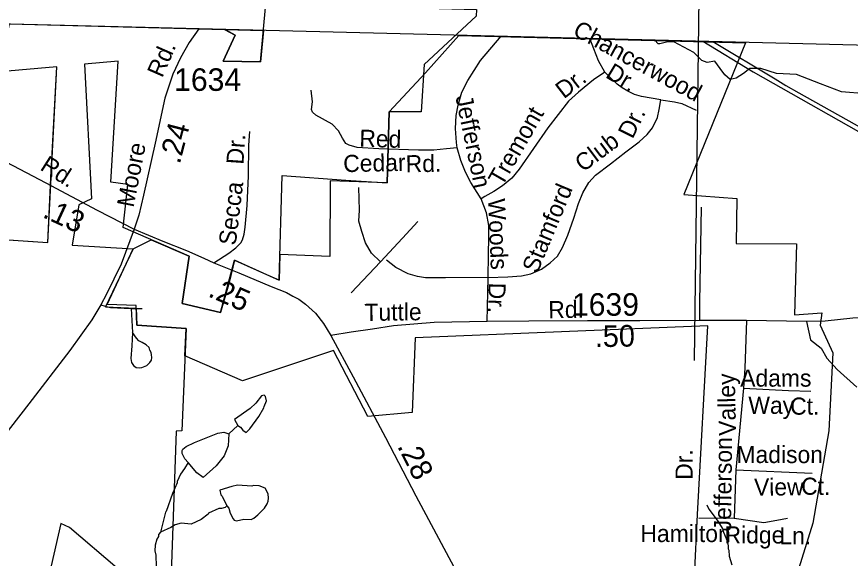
# Model space of a CAD drawing. Extents: x 1547597 to 1699558, y 810033 to 920809.
# Drawn here: x 1603109 to 1607737, y 913511 to 916515 of the extents above; entities that cross this region are included whole.
import ezdxf

# ---------------------------------------------------------------- set-up
doc = ezdxf.new("R2010")
doc.units = 0
for name, color, linetype in [('Exist Boundary Political City Limit New', 7, 'Continuous'), ('Exist Boundary Political CountyLine', 7, 'Continuous'), ('Exist Hydrographic Creek Single Shore', 7, 'Continuous'), ('Exist Hydrographic Misc Water Feature', 7, 'Continuous'), ('Exist Road Non-System Type 51', 7, 'Continuous'), ('Exist Road Non-System Type 51 Label', 7, 'Continuous'), ('Exist Road Secondary Mileage Hundredths English Label', 7, 'Continuous'), ('Exist Road Secondary Type 51 Attributed', 7, 'Continuous'), ('Exist Road Secondary Type 51 Label', 7, 'Continuous'), ('Exist Road Secondary Type 51 Number Label', 7, 'Continuous'), ('Exist Utilities Electrical Transmission Line', 7, 'Continuous'), ('Map Preparation Boundary City Limit Buffer Line', 7, 'Continuous'), ('Map Preparation Longitude Latitude Lines', 7, 'Continuous')]:
    doc.layers.add(name, color=color, linetype=linetype)

msp = doc.modelspace()

# ---------------------------------------------------------------- linework, layer by layer
at = {"layer": 'Exist Boundary Political City Limit New'}
for points in [[(1603069.6, 916475.6), (1604263.4, 916444), (1604322.3, 916412), (1604255.5, 916267.5), (1604462.4, 916264), (1604492.7, 916585.6), (1605661, 916555.3), (1605659, 916516.8), (1605371.7, 916248.8), (1605354, 915987), (1605176.5, 915986.2), (1605165.8, 915593.8), (1604850, 915604.2), (1604846.6, 915184.3), (1604569.7, 915195.7), (1604565.2, 915052.8), (1604497.8, 915082.9), (1604317.6, 915163.8), (1604288.1, 915040.4), (1604240.8, 914873.3), (1604027.4, 914924.6), (1604067.3, 915186.7), (1603700, 915345.5)], [(1599835.5, 911651.2), (1599835.5, 911825.5), (1599962.4, 911824.8), (1600204.9, 911821.9), (1601711.3, 911926.4), (1602104.9, 912023.6), (1602248, 912121.1), (1602282.6, 912285.7), (1602240.8, 912419.1), (1602080.9, 912228), (1601824.7, 912117.7), (1601672.3, 912159.7), (1601605.7, 912159.2), (1601441.6, 912395.2), (1601274.3, 912517.2), (1600974.9, 912595.8), (1600532.7, 912817.5), (1599342.5, 914374), (1599422.4, 915521.4), (1599949.5, 915487.3), (1603281.5, 915261.5), (1603332, 916236.8), (1603014.1, 916209.5), (1603069.6, 916475.6)], [(1606861.2, 913180.3), (1606888.3, 913753.9), (1606946.1, 914799.8), (1605321.5, 914733.6), (1605304.4, 914319.6), (1605058.8, 914296.5), (1604868.4, 914663.8), (1604363.1, 914495.3), (1604043, 914634.1), (1604049.7, 914784.7), (1603776.7, 914804.7), (1603772.6, 914912.5), (1603610.3, 914918.9), (1603755.7, 915227.4), (1603854.9, 915276.8), (1604067.3, 915186.7), (1604027.4, 914924.6), (1604240.8, 914873.3), (1604317.6, 915163.8), (1604565.2, 915052.8), (1604582.3, 915633.7), (1604936.1, 915607.6), (1605165.8, 915593.8), (1605176.5, 915986.2), (1605379.2, 916203.7), (1605563.2, 916411.2)], [(1604264.1, 916443.7), (1604478.9, 916437.8), (1604462.4, 916264), (1604255.5, 916267.5), (1604322.3, 916412), (1604288.6, 916430.7), (1604264.1, 916443.7)], [(1605563.2, 916411.2), (1607154.2, 916368.9), (1606812.1, 915529.2), (1607106.3, 915506.9), (1607102.8, 915256.9), (1607437.2, 915255.7), (1607426.2, 914860.2), (1607578.6, 914871.3), (1607569.5, 914804), (1607638.8, 914650.2), (1607616.6, 914217.3), (1607527.7, 913706.4), (1607354.5, 913147.2)], [(1603700, 915345.5), (1603725, 915584), (1603632, 915597.8), (1603673, 916268.5), (1603486, 916251), (1603524, 915503.7), (1603454.5, 915471), (1603416, 915247.7), (1603755.7, 915227.4), (1603602.6, 914905.3), (1603772.8, 914898.4), (1603776.7, 914804.7), (1604049.7, 914784.7), (1604024.8, 914217), (1603995.1, 914216.3), (1603967.1, 913426.8)], [(1599422.4, 915521.4), (1603281.5, 915261.5), (1603298.8, 915618.4), (1603332, 916236.8), (1603014.1, 916209.5)], [(1603667.1, 913456.5), (1603402.5, 913681.9), (1603354, 913704.2), (1603300.7, 913469.6)]]:
    msp.add_lwpolyline(points, dxfattribs=at)
at = {"layer": 'Exist Boundary Political CountyLine'}
msp.add_lwpolyline([(1645451.8, 915408.7), (1613629.3, 916223.7), (1612893.9, 916242.5), (1609407.8, 916316.7), (1604567.3, 916436.1), (1604121.2, 916447.1), (1597983.7, 916598.5), (1592972, 916723.1), (1585567, 916909.9), (1571995.5, 917226.8)], dxfattribs=at)
at = {"layer": 'Exist Hydrographic Creek Single Shore'}
msp.add_lwpolyline([(1607822.6, 916087.4), (1607686.9, 916098.2), (1607571.8, 916142.6), (1607437.1, 916193.7), (1607326.3, 916198.8), (1607239.3, 916227.8), (1607179.6, 916227.8), (1607143.8, 916200.5), (1607102.9, 916173.3), (1607068.8, 916166.4), (1607039.8, 916192), (1607014.2, 916227.8), (1606983.6, 916268.7), (1606942.6, 916260.2), (1606911.9, 916272.2), (1606867.6, 916316.5), (1606756.8, 916376.2), (1606715.5, 916373.9), (1606694.6, 916367.7), (1606679.8, 916364.6), (1606669.8, 916364.6), (1606652.3, 916384.7)], dxfattribs=at)
at = {"layer": 'Exist Hydrographic Misc Water Feature'}
msp.add_line((1604335.8, 914247.4), (1604286.1, 914202), dxfattribs=at)
for points in [[(1604335.8, 914247.4), (1604351, 914238.1), (1604364.6, 914221.7), (1604382.2, 914209.3), (1604402.8, 914228.7), (1604452.6, 914297.4), (1604481.8, 914344.7), (1604482, 914352.7), (1604494.8, 914384.3), (1604489.4, 914408.5), (1604483.5, 914414.7), (1604467.4, 914411.1), (1604436.5, 914371.9), (1604405.6, 914340.7), (1604318.1, 914281), (1604335.8, 914247.4)], [(1604060, 914042.1), (1604042.4, 914062.3), (1604027.2, 914092.7), (1604027.6, 914108.7), (1604031.8, 914116.5), (1604050.2, 914130.1), (1604096.7, 914152.8), (1604226.1, 914205.4), (1604258.3, 914210.6), (1604286.1, 914202)], [(1604286.1, 914202), (1604282.3, 914133.9), (1604260.9, 914078.5), (1604215.4, 914023.7), (1604144.3, 913958.4), (1604108.4, 913984.5), (1604060, 914042.1)], [(1604060, 914042.1), (1604041, 914008.3), (1604018.2, 913976.9), (1603999.2, 913937.4), (1603998.9, 913929.4), (1603973.4, 913870.1), (1603938.5, 913769.6), (1603934.7, 913767), (1603908.1, 913656.4)], [(1604276.3, 913801.8), (1604287.4, 913789.7), (1604294.7, 913761.5), (1604309.8, 913729.1), (1604315.6, 913723), (1604329.6, 913718.5), (1604369.7, 913727.5), (1604409.7, 913726.4), (1604425.9, 913734), (1604448.4, 913751.4), (1604485.4, 913788.4), (1604499.9, 913812), (1604504.4, 913827.9), (1604506.8, 913843.8), (1604505.5, 913867.9), (1604488.3, 913900.3), (1604454.6, 913913.2), (1604422.6, 913914.2), (1604414.5, 913910.4), (1604334.7, 913916.4), (1604302.5, 913909.3), (1604237.3, 913887.9), (1604241.3, 913862.9), (1604249.1, 913854.7), (1604276.3, 913801.8)], [(1606940.2, 913807.1), (1606951.6, 913782.8), (1606998, 913721.6), (1607028.8, 913672.7), (1607028.5, 913664.7), (1607051.2, 913612.1), (1607058.4, 913579.9), (1607058, 913563.9), (1607061.8, 913555.8), (1607064.8, 913521.7), (1607079.6, 913475.4)], [(1604276.3, 913801.8), (1604265.6, 913793.3), (1604246.1, 913786.7), (1604231.3, 913787.1), (1604174.6, 913760.7), (1604171.9, 913755.3), (1604133.7, 913725.7), (1604077, 913699.3), (1604021.2, 913704.7), (1603988.9, 913695.6), (1603964.6, 913682.2), (1603908.1, 913656.4)], [(1603908.1, 913656.4), (1603895.5, 913642.1), (1603895.3, 913632), (1603886.8, 913616.3), (1603878, 913584.5), (1603875.2, 913552.6), (1603880.6, 913528.5), (1603882.8, 913464.4)]]:
    msp.add_lwpolyline(points, dxfattribs=at)
at = {"layer": 'Exist Road Non-System Type 51'}
for q in [(1603804.9, 914895.7), (1603752.1, 914763.6)]:
    msp.add_line((1603743.5, 914895.7), q, dxfattribs=at)
for points in [[(1605554.2, 915788.2), (1605550, 915817.5), (1605544.3, 915894), (1605549, 915966.7), (1605559.9, 916024.4), (1605580.7, 916095.2), (1605612.8, 916161.4), (1605684.1, 916271.9), (1605797.7, 916405.8)], [(1606374.3, 916206.7), (1606339.4, 916269.1), (1606313.4, 916336.2), (1606290.6, 916393.6)], [(1606374.3, 916206.7), (1606310.1, 916164.2), (1606227.9, 916096.2), (1606172.1, 916046.1), (1606058.3, 915897.8), (1605898.1, 915669.1), (1605857, 915619), (1605806, 915577.5), (1605757.8, 915545.3), (1605706.8, 915517), (1605687.9, 915504.7)], [(1606685.2, 916053.7), (1606577.9, 916071.6), (1606538.3, 916083.9), (1606501.4, 916100.9), (1606469.3, 916119.8), (1606442.8, 916140.6), (1606410.2, 916169.9), (1606374.3, 916206.7)], [(1605554.2, 915788.2), (1605495.6, 915781.5), (1605424.3, 915774.9), (1605339.3, 915774.9), (1605120.1, 915781.5), (1604999.1, 915790.1), (1604953.8, 915801.4), (1604936.3, 915811.8), (1604918.3, 915840.1), (1604894.7, 915880.8), (1604859.8, 915919.5), (1604770, 915968.6), (1604751.1, 915985.6), (1604745.9, 915999.8), (1604750.6, 916043.3), (1604744, 916106.6)], [(1605725.7, 915067.3), (1605835.6, 915072.7), (1605910.9, 915076.7), (1605963.8, 915089), (1606021.4, 915114.5), (1606070.1, 915149.5), (1606110.7, 915187.2), (1606139.1, 915235.4), (1606168.4, 915303.5), (1606201, 915397), (1606227.4, 915478.3), (1606251.5, 915537.8), (1606284.6, 915594.5), (1606322.4, 915636), (1606405, 915698.4), (1606491, 915764.5), (1606563.8, 915820.3), (1606609.6, 915860.9), (1606637.9, 915898.7), (1606665.3, 915956.3), (1606674.8, 915999.8), (1606685.2, 916053.7)], [(1606685.2, 916053.7), (1606759.8, 916043.3), (1606801.4, 916033.8), (1606881.2, 915997)], [(1604203.7, 915149.8), (1604286.3, 915203.8), (1604325.6, 915233.2), (1604352.6, 915260.2), (1604363.3, 915277.4), (1604372.3, 915309.3), (1604377.6, 915346.5), (1604388.2, 915468.4), (1604396, 915632.5), (1604398, 915802.2), (1604402.5, 915877.9)], [(1605687.9, 915504.7), (1605630.3, 915595.4), (1605600.5, 915653), (1605574.1, 915716.4), (1605554.2, 915788.2)], [(1605128.5, 915154.5), (1605079, 915203.9), (1605044.9, 915260.2), (1605024.5, 915323.3), (1605007.4, 915380.6), (1605012.5, 915442.1), (1605009.1, 915567.1)], [(1605725.7, 915067.3), (1605727.6, 915194.8), (1605729, 915291.2), (1605730, 915356.4), (1605717.2, 915426.3), (1605687.9, 915504.7)], [(1606902, 914829.2), (1606901.1, 914932.1), (1606910.4, 915458.1)], [(1605128.5, 915154.5), (1605251.2, 915285.8), (1605336.5, 915379.6)], [(1605128.5, 915154.5), (1604966.5, 914982.3)], [(1605725.7, 915067.3), (1605488.5, 915066.3), (1605378, 915066.3), (1605334.5, 915072.9), (1605282.6, 915088), (1605213.6, 915123.9), (1605162.6, 915163.6)], [(1605721.5, 914824.4), (1605725.7, 915067.3)], [(1603576.6, 914916.2), (1603600.3, 914908.8), (1603630.6, 914901.4), (1603743.5, 914895.7)], [(1607160.4, 914829.2), (1607151, 914564.6), (1607143, 914455)], [(1607143, 914455), (1607101.4, 914002.3)], [(1607143, 914455), (1607393.8, 914441.8), (1607516.6, 914437)], [(1607101.4, 914002.3), (1607092, 913734.1)], [(1607101.4, 914002.3), (1607524, 913983.4)], [(1607092, 913734.1), (1606896.5, 913730.9)], [(1607092, 913734.1), (1607256, 913708.8), (1607328.5, 913721.5), (1607388.4, 913734.1)]]:
    msp.add_lwpolyline(points, dxfattribs=at)
msp.add_lwpolyline([(1603752.1, 914763.6), (1603748, 914690), (1603743.1, 914618.8), (1603745.6, 914595.9), (1603757, 914580.3), (1603771.7, 914568.9), (1603788.1, 914566.4), (1603803.6, 914569.7), (1603831.5, 914579.5), (1603848.6, 914595.9), (1603856.8, 914610.6), (1603858.5, 914623.7), (1603857.6, 914640), (1603855.2, 914652.3), (1603848.6, 914664.6), (1603843.7, 914679.3), (1603828.2, 914694), (1603806.1, 914707.1), (1603787.3, 914717.8), (1603774.2, 914730.9)], close=True, dxfattribs=at)
at = {"layer": 'Exist Road Secondary Type 51 Attributed'}
for points in [[(1604119.5, 916447.1), (1604065.6, 916372.1), (1604018.4, 916287), (1603976.3, 916195.4), (1603931, 916062.2), (1603877.1, 915813.7), (1603812.2, 915525.7), (1603787.7, 915414.4), (1603761.5, 915336.7)], [(1601273.1, 916290.2), (1601409.3, 916278.5), (1601577.9, 916271), (1601663.8, 916265.3), (1601736.6, 916252.2), (1601898.6, 916206.4), (1602013.1, 916163.8), (1602320.8, 916016.6), (1602449.6, 915962.2), (1602775.6, 915841.5), (1602976.9, 915747.4), (1603271.4, 915592.8), (1603556.2, 915442.2), (1603761.5, 915336.7)], [(1603761.5, 915336.7), (1603688.3, 915142.4), (1603607.7, 914975.9), (1603576.6, 914916.2), (1603525.5, 914833.1), (1603404, 914662.5), (1603175.7, 914368), (1602957.3, 914087.4), (1602843.1, 913938.1), (1602685.6, 913736.4), (1602631.6, 913669.3), (1602576.8, 913585.1), (1602547.4, 913535.1), (1602516.3, 913470.5), (1602484.8, 913397.3), (1602453.3, 913279.1), (1602425.1, 913144.5), (1602406.7, 913050.8), (1602349, 912772.2), (1602294.3, 912503), (1602262.5, 912349.6), (1602207.9, 912248.1)], [(1603761.5, 915336.7), (1603920.2, 915269.6), (1604051.9, 915217.3), (1604148.5, 915174.7), (1604203.7, 915149.8), (1604341.2, 915093.3), (1604520.7, 915018.4), (1604605.8, 914984.9), (1604642.7, 914965.3), (1604674.6, 914947.3), (1604712.2, 914920.3), (1604767.4, 914869.9), (1604811.6, 914813.5), (1604852.5, 914747.2)], [(1609715.5, 915242.2), (1609435.8, 915162.9), (1609336.3, 915134.4), (1609039.6, 915045.5), (1608388.2, 914872.5), (1608284.7, 914864), (1608251.9, 914863), (1608197, 914863), (1608149.4, 914861.9), (1608118.7, 914857.8), (1608090.7, 914858.2), (1607959.2, 914851.4), (1607751.1, 914842), (1607596.5, 914826.2), (1607492.5, 914823.7)], [(1607492.5, 914823.7), (1607160.4, 914829.2), (1606902, 914829.2), (1606569, 914828.2), (1606277, 914827.3), (1605952, 914826.3), (1605721.5, 914824.4), (1605425.7, 914817.8), (1605200.4, 914800.8), (1605084.1, 914781.1), (1604964.8, 914764.1), (1604852.5, 914747.2)], [(1607492.5, 914823.7), (1607516.4, 914723.1), (1607574.3, 914676.1), (1607605.5, 914621.3), (1607663.1, 914557), (1607772.7, 914460.7)], [(1604852.5, 914747.2), (1604977.7, 914518.1), (1605156, 914181.1), (1605325.4, 913857.9), (1605536.5, 913463.6), (1605588, 913362.9)]]:
    msp.add_lwpolyline(points, dxfattribs=at)
at = {"layer": 'Exist Utilities Electrical Transmission Line'}
for points in [[(1606918.6, 916378.1), (1607197, 916209.2), (1607934.7, 915790.5), (1608404.6, 915526), (1609119.8, 915119), (1609767.4, 914755.1), (1610315.7, 914456.1), (1611249.2, 913932.4), (1612433.3, 913281.8), (1613186.2, 912862.2), (1613710.6, 912569.8), (1613796.8, 912508.4), (1614104.5, 912334.6), (1614416.4, 912157.2), (1614561.3, 912065.4), (1614650.9, 911690.5), (1614719.1, 911356), (1614760.8, 911141.6), (1614635.8, 911056.9), (1614679.5, 910854.5)], [(1606973.4, 916376.8), (1607318.6, 916169.7), (1607378.1, 916132.9), (1607451.5, 916092), (1608081.4, 915740.1), (1609285.1, 915069.1), (1610036.2, 914657.7), (1610846.7, 914213.6), (1611289.5, 913958), (1612008.7, 913551), (1612163.5, 913469), (1612554.9, 913250.1), (1613494.5, 912728.4), (1613822.4, 912554.3), (1613880.4, 912506.3), (1614285.7, 912272.5), (1614601.6, 912101), (1614652.7, 911846.6), (1614753.2, 911357.5), (1614798.9, 911165)]]:
    msp.add_lwpolyline(points, dxfattribs=at)
at = {"layer": 'Map Preparation Boundary City Limit Buffer Line'}
for points in [[(1603069.6, 916475.6), (1604263.4, 916444), (1604322.3, 916412), (1604255.5, 916267.5), (1604462.4, 916264), (1604492.7, 916585.6), (1605661, 916555.3), (1605659, 916516.8), (1605371.7, 916248.8), (1605354, 915987), (1605176.5, 915986.2), (1605165.8, 915593.8), (1604850, 915604.2), (1604846.6, 915184.3), (1604569.7, 915195.7), (1604565.2, 915052.8), (1604497.8, 915082.9), (1604317.6, 915163.8), (1604288.1, 915040.4), (1604240.8, 914873.3), (1604027.4, 914924.6), (1604067.3, 915186.7), (1603700, 915345.5)], [(1599835.5, 911651.2), (1599835.5, 911825.5), (1599962.4, 911824.8), (1600204.9, 911821.9), (1601711.3, 911926.4), (1602104.9, 912023.6), (1602248, 912121.1), (1602282.6, 912285.7), (1602240.8, 912419.1), (1602080.9, 912228), (1601824.7, 912117.7), (1601672.3, 912159.7), (1601605.7, 912159.2), (1601441.6, 912395.2), (1601274.3, 912517.2), (1600974.9, 912595.8), (1600532.7, 912817.5), (1599342.5, 914374), (1599422.4, 915521.4), (1599949.5, 915487.3), (1603281.5, 915261.5), (1603332, 916236.8), (1603014.1, 916209.5), (1603069.6, 916475.6)], [(1606861.2, 913180.3), (1606888.3, 913753.9), (1606946.1, 914799.8), (1605321.5, 914733.6), (1605304.4, 914319.6), (1605058.8, 914296.5), (1604868.4, 914663.8), (1604363.1, 914495.3), (1604043, 914634.1), (1604049.7, 914784.7), (1603776.7, 914804.7), (1603772.6, 914912.5), (1603610.3, 914918.9), (1603755.7, 915227.4), (1603854.9, 915276.8), (1604067.3, 915186.7), (1604027.4, 914924.6), (1604240.8, 914873.3), (1604317.6, 915163.8), (1604565.2, 915052.8), (1604582.3, 915633.7), (1604936.1, 915607.6), (1605165.8, 915593.8), (1605176.5, 915986.2), (1605379.2, 916203.7), (1605563.2, 916411.2)], [(1604264.1, 916443.7), (1604478.9, 916437.8), (1604462.4, 916264), (1604255.5, 916267.5), (1604322.3, 916412), (1604288.6, 916430.7), (1604264.1, 916443.7)], [(1605563.2, 916411.2), (1607154.2, 916368.9), (1606812.1, 915529.2), (1607106.3, 915506.9), (1607102.8, 915256.9), (1607437.2, 915255.7), (1607426.2, 914860.2), (1607578.6, 914871.3), (1607569.5, 914804), (1607638.8, 914650.2), (1607616.6, 914217.3), (1607527.7, 913706.4), (1607354.5, 913147.2)], [(1603700, 915345.5), (1603725, 915584), (1603632, 915597.8), (1603673, 916268.5), (1603486, 916251), (1603524, 915503.7), (1603454.5, 915471), (1603416, 915247.7), (1603755.7, 915227.4), (1603602.6, 914905.3), (1603772.8, 914898.4), (1603776.7, 914804.7), (1604049.7, 914784.7), (1604024.8, 914217), (1603995.1, 914216.3), (1603967.1, 913426.8)], [(1599422.4, 915521.4), (1603281.5, 915261.5), (1603298.8, 915618.4), (1603332, 916236.8), (1603014.1, 916209.5)], [(1603667.1, 913456.5), (1603402.5, 913681.9), (1603354, 913704.2), (1603300.7, 913469.6)]]:
    msp.add_lwpolyline(points, dxfattribs=at)
at = {"layer": 'Map Preparation Longitude Latitude Lines'}
msp.add_line((1606871.1, 914608.2), (1606951.9, 920620.7), dxfattribs=at)

# ---------------------------------------------------------------- texts
at = {"layer": 'Exist Road Non-System Type 51 Label'}
for s, rotation, p in [('Chancerwood', 331.4592, (1606189.8, 916415)), ('Dr.', 329.0091, (1606372.1, 916180.9)), ('Dr.', 37.7398, (1606146.5, 916056)), ('Jefferson', 281.737, (1605544.2, 916069.7)), ('Tremont', 60.167, (1605803.9, 915569.3)), ('Dr.', 63.6142, (1606527.8, 915832.8)), ('Dr.', 86.0448, (1604367.4, 915692.7)), ('Red', 358.3227, (1605010.1, 915793.8)), ('Club', 36.9084, (1606253, 915649.3)), ('Cedar', 1.2004, (1604922.5, 915652.4)), ('Rd.', 1.1121, (1605269.1, 915651)), ('Secca', 83.1268, (1604324.6, 915243.1)), ('Stamford', 67.2967, (1605998.9, 915086.3)), ('Woods', 272.3922, (1605725, 915504.5)), ('Dr.', 268.7345, (1605728.9, 915040.3)), ('Valley', 91.1337, (1607102.3, 914191)), ('Jefferson', 89.3274, (1607074.5, 913659.8)), ('Madison', 359.9238, (1607104.6, 914039.3)), ('Dr.', 90, (1606861.2, 913946.2)), ('View', 0.3117, (1607202.2, 913858.3)), ('Ct.', 359.3313, (1607463.2, 913863.6))]:
    msp.add_text(s, height=95, rotation=rotation, dxfattribs=at).set_placement(p)
for s, p in [('Adams', (1607125.3, 914462.8)), ('Way', (1607170.6, 914311.9)), ('Ct.', (1607402.7, 914307.3)), ('Hamilton', (1606571.4, 913600.8)), ('Ridge', (1607038.4, 913593)), ('Ln.', (1607342.8, 913588.3))]:
    msp.add_text(s, height=95, dxfattribs=at).set_placement(p)
at = {"layer": 'Exist Road Secondary Mileage Hundredths English Label'}
for s, rotation, p in [('.24', 75.3901, (1604013.9, 915692.9)), ('.13', 335.2298, (1603247.1, 915404.5)), ('.25', 336.2371, (1604165.7, 914965.5)), ('.50', 0.9537, (1606318.8, 914681.8)), ('.28', 296.976, (1605219.6, 914132.8))]:
    msp.add_text(s, height=120, rotation=rotation, dxfattribs=at).set_placement(p)
at = {"layer": 'Exist Road Secondary Type 51 Label'}
for s, rotation, p in [('Rd.', 66.3731, (1603916.7, 916171.7)), ('Moore', 78.9295, (1603757.5, 915453)), ('Rd.', 327.4626, (1603233.4, 915668.8)), ('Tuttle', 0.7674, (1605039.9, 914827)), ('Rd.', 0.9537, (1606060.7, 914841.9))]:
    msp.add_text(s, height=95, rotation=rotation, dxfattribs=at).set_placement(p)
at = {"layer": 'Exist Road Secondary Type 51 Number Label'}
for s, p in [('1634', (1603983, 916103.3)), ('1639', (1606191.4, 914856.2))]:
    msp.add_text(s, height=125, dxfattribs=at).set_placement(p)

doc.saveas('drawing.dxf')
